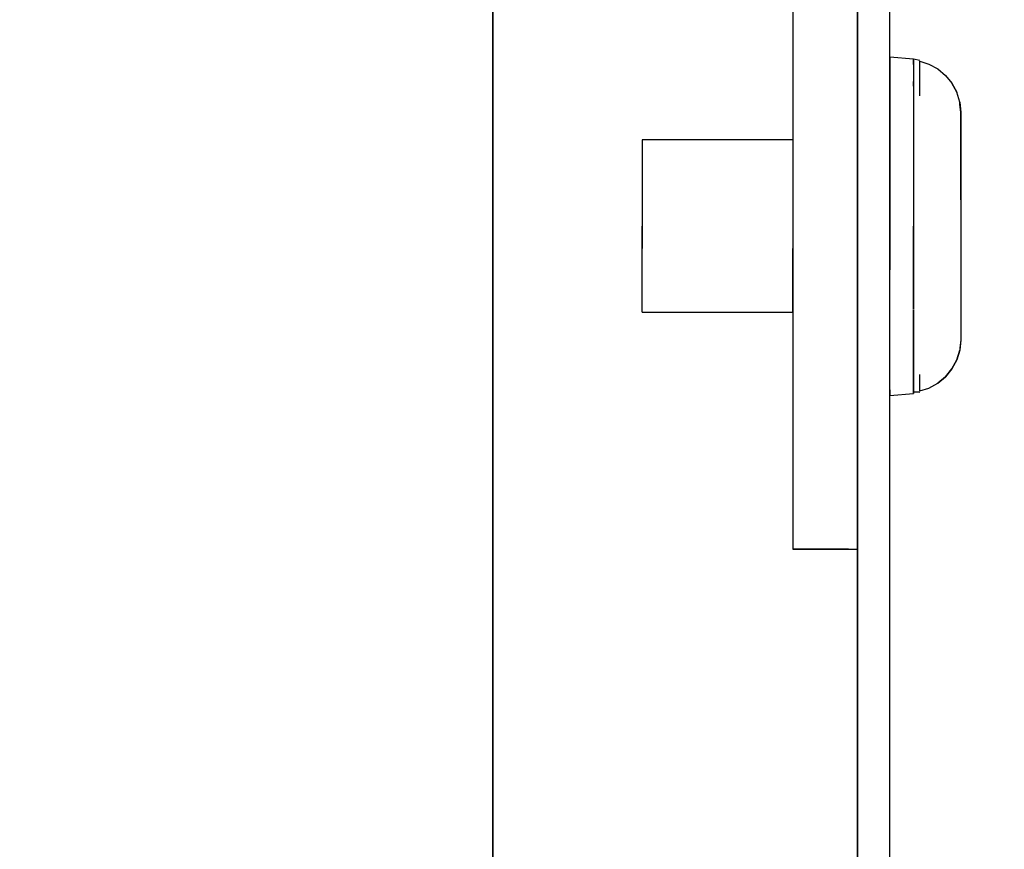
# Model space of a CAD drawing. Extents: x -805 to 3526, y -961 to 1039.
# Tile 303 of 475: x 1259.8991 to 1259.9448, y 31.5629 to 31.6014. Entities that reach past the tile are written whole.
import ezdxf

# ---------------------------------------------------------------- set-up
doc = ezdxf.new("R2010")
doc.units = 0
doc.linetypes.add('AUSGEZOGEN', pattern=[2, 1, 1])
doc.layers.get('0').update_dxf_attribs({"color": 251})
doc.layers.add('TTK-B-Bestand', color=252, linetype='Continuous', lineweight=35)
for name, color, linetype in [('TTK-P-Aufzug', 251, 'Continuous'), ('TTK-P-Bahnsteig', 12, 'Continuous'), ('TTK-P-TEXT', 12, 'AUSGEZOGEN')]:
    doc.layers.add(name, color=color, linetype=linetype)
doc.styles.add('AKG DIN 6776', font='AKG_DIN67.TTF')
doc.dimstyles.new('TTK$6', dxfattribs={"dimtxt": 2.5, "dimasz": 2.5, "dimexe": 3.5, "dimexo": 0.1, "dimgap": 1, "dimtad": 1, "dimzin": 0, "dimtxsty": 'AKG DIN 6776', "dimblk": 'OBLIQUE', "dimcen": -0.09, "dimdle": 3, "dimse1": 1, "dimse2": 1, "dimclrd": 256, "dimclre": 256, "dimclrt": 256, "dimadec": 3, "dimazin": 0, "dimtfac": 1, "dimtofl": 0, "dimtmove": 0, "dimatfit": 3, "dimldrblk": 'OBLIQUE', "dimfxl": 7, "dimfxlon": 1, "dimtolj": 1, "dimtzin": 0, "dimlwd": -1, "dimlwe": -1, "dimarcsym": 0})

# ---------------------------------------------------------------- blocks, each defined once
blk = doc.blocks.new('*D549')
at = {"layer": 'DEFPOINTS', "color": 0}
for p in [(1594.653013, 36.73973), (1594.306234, 36.575236), (8.223304, 0)]:
    blk.add_point(p, dxfattribs=at)
at = {"layer": 'TTK-B-Bestand', "insert": (1594.109263, 36.98348), "char_height": 0.25, "attachment_point": 5, "style": 'AKG DIN 6776'}
blk.add_mtext('\\A1;36,588', dxfattribs=at)
blk = doc.blocks.new('_OBLIQUE')
at = {"color": 0, "linetype": 'ByBlock'}
blk.add_line((-0.5, -0.5), (0.5, 0.5), dxfattribs=at)
blk = doc.blocks.new('*D548')
at = {"layer": 'DEFPOINTS', "color": 0}
for p in [(1585.536598, 36.770612), (1585.045877, 36.613991), (-0.868111, 0.030883)]:
    blk.add_point(p, dxfattribs=at)
at = {"layer": 'TTK-B-Bestand', "insert": (1585.017848, 37.014362), "char_height": 0.25, "attachment_point": 5, "style": 'AKG DIN 6776'}
blk.add_mtext('\\A1;36,621', dxfattribs=at)
blk = doc.blocks.new('*D536')
at = {"layer": 'DEFPOINTS', "color": 0}
for p in [(1593.426387, 36.652234), (1593.909511, 36.652234), (733.065924, 0.107127)]:
    blk.add_point(p, dxfattribs=at)
at = {"layer": 'TTK-P-TEXT', "insert": (1594.453782, 36.895984), "char_height": 0.25, "attachment_point": 5, "style": 'AKG DIN 6776'}
blk.add_mtext('\\A1;36,589', dxfattribs=at)
blk = doc.blocks.new('STS26_1000_2100 - STS26_1000_2100-V1-41')
for p, q in [((1153.123, 4924.601), (1153.123, 4932)), ((1153.123, 4924.601), (1153.123, 4932)), ((1153.123, 4925.774), (1153.123, 4929.17)), ((1154.623, 4902), (1154.623, 4927.4)), ((1154.623, 4927.4), (1154.623, 4902)), ((1157.623, 4927.4), (1157.623, 4923.051)), ((1157.623, 4927.4), (1157.623, 4921)), ((1157.623, 4927.4), (1157.623, 4921)), ((1153.123, 4924.869), (1153.123, 4925.774)), ((1151.308, 4924.525), (1150.894, 4924.3)), ((1151.308, 4924.525), (1150.894, 4924.3)), ((1151.723, 4924.655), (1151.308, 4924.525)), ((1151.723, 4924.655), (1151.308, 4924.525)), ((1152.013, 4924.763), (1151.723, 4924.713)), ((1152.013, 4924.763), (1151.723, 4924.713)), ((1152.013, 4924.763), (1151.723, 4924.713)), ((1152.013, 4924.763), (1151.723, 4924.713)), ((1152.013, 4924.763), (1151.723, 4924.713)), ((1152.013, 4924.763), (1151.723, 4924.713)), ((1152.013, 4924.763), (1151.723, 4924.713)), ((1152.013, 4924.763), (1151.723, 4924.713)), ((1151.723, 4923.045), (1151.723, 4924.655)), ((1151.723, 4923.045), (1151.723, 4924.655)), ((1153.123, 4924.869), (1152.013, 4924.772)), ((1153.123, 4924.869), (1152.013, 4924.772)), ((1153.123, 4924.869), (1152.013, 4924.772)), ((1153.123, 4924.869), (1152.013, 4924.772)), ((1152.013, 4924.622), (1152.013, 4924.772)), ((1152.013, 4924.772), (1152.013, 4924.622)), ((1152.013, 4924.622), (1152.013, 4924.772)), ((1152.013, 4924.772), (1152.013, 4924.622)), ((1152.013, 4924.622), (1152.013, 4924.772)), ((1152.013, 4924.772), (1152.013, 4924.622)), ((1152.013, 4924.622), (1152.013, 4924.772)), ((1152.013, 4924.772), (1152.013, 4924.622)), ((1152.013, 4924.622), (1152.013, 4924.772)), ((1152.013, 4924.772), (1152.013, 4924.622)), ((1152.013, 4924.622), (1152.013, 4924.772)), ((1152.013, 4924.772), (1152.013, 4924.622)), ((1152.013, 4924.622), (1152.013, 4924.772)), ((1152.013, 4924.772), (1152.013, 4924.622)), ((1152.013, 4924.622), (1152.013, 4924.772)), ((1152.013, 4924.772), (1152.013, 4924.622)), ((1152.013, 4924.499), (1152.013, 4924.763)), ((1152.013, 4924.763), (1152.013, 4924.499)), ((1152.013, 4924.499), (1152.013, 4924.763)), ((1152.013, 4924.763), (1152.013, 4924.499)), ((1152.013, 4924.499), (1152.013, 4924.763)), ((1152.013, 4924.763), (1152.013, 4924.499)), ((1152.013, 4924.499), (1152.013, 4924.763)), ((1152.013, 4924.763), (1152.013, 4924.499)), ((1152.013, 4924.499), (1152.013, 4924.763)), ((1152.013, 4924.763), (1152.013, 4924.499)), ((1152.013, 4924.499), (1152.013, 4924.763)), ((1152.013, 4924.763), (1152.013, 4924.499)), ((1152.013, 4924.499), (1152.013, 4924.763)), ((1152.013, 4924.763), (1152.013, 4924.499)), ((1152.013, 4924.499), (1152.013, 4924.763)), ((1152.013, 4924.763), (1152.013, 4924.499)), ((1152.013, 4924.507), (1152.013, 4924.18)), ((1152.013, 4924.507), (1152.013, 4924.18)), ((1153.123, 4924.601), (1153.123, 4924.869)), ((1153.123, 4924.641), (1153.123, 4924.869)), ((1153.123, 4924.869), (1153.123, 4924.601)), ((1153.123, 4924.869), (1153.123, 4924.601)), ((1153.123, 4924.869), (1153.123, 4924.601)), ((1153.123, 4924.601), (1153.123, 4924.869)), ((1153.123, 4924.869), (1153.123, 4924.601)), ((1153.123, 4924.869), (1153.123, 4924.601)), ((1153.123, 4924.869), (1153.123, 4924.601)), ((1153.123, 4924.601), (1153.123, 4924.869)), ((1153.123, 4924.869), (1153.123, 4924.601)), ((1153.123, 4924.601), (1153.123, 4924.869)), ((1153.123, 4924.869), (1153.123, 4924.601)), ((1153.123, 4924.601), (1153.123, 4924.869)), ((1153.123, 4924.869), (1153.123, 4924.601)), ((1153.123, 4924.601), (1153.123, 4924.869)), ((1153.123, 4924.869), (1153.123, 4924.601)), ((1153.123, 4924.601), (1153.123, 4924.641)), ((1153.123, 4923.815), (1153.123, 4924.601)), ((1153.123, 4923.927), (1153.123, 4924.601)), ((1153.123, 4924.601), (1153.123, 4923.815)), ((1150.53, 4924.003), (1150.232, 4923.634)), ((1150.53, 4924.003), (1150.232, 4923.634)), ((1150.894, 4924.3), (1150.53, 4924.003)), ((1150.894, 4924.3), (1150.53, 4924.003)), ((1152.013, 4924.18), (1152.013, 4923.731)), ((1152.013, 4924.18), (1152.013, 4923.731)), ((1150.232, 4923.634), (1150.007, 4923.216)), ((1150.007, 4923.216), (1150.232, 4923.634)), ((1152.013, 4923.731), (1152.013, 4923.462)), ((1152.013, 4923.731), (1152.013, 4923.462)), ((1152.013, 4923.723), (1152.013, 4923.497)), ((1152.013, 4923.497), (1152.013, 4923.723)), ((1153.123, 4923.815), (1153.123, 4923.927)), ((1153.123, 4922.564), (1153.123, 4923.815)), ((1153.123, 4922.736), (1153.123, 4923.815)), ((1153.123, 4923.815), (1153.123, 4922.564)), ((1149.872, 4922.756), (1150.007, 4923.216)), ((1149.872, 4922.756), (1150.007, 4923.216)), ((1149.872, 4922.756), (1150.007, 4923.216)), ((1149.872, 4922.756), (1150.007, 4923.216)), ((1149.872, 4922.756), (1150.007, 4923.216)), ((1149.872, 4922.756), (1150.007, 4923.216)), ((1149.872, 4922.756), (1150.007, 4923.216)), ((1149.872, 4922.756), (1150.007, 4923.216)), ((1149.872, 4922.756), (1150.007, 4923.216)), ((1149.872, 4922.756), (1150.007, 4923.216)), ((1149.872, 4922.756), (1150.007, 4923.216)), ((1149.872, 4922.756), (1150.007, 4923.216)), ((1149.872, 4922.756), (1150.007, 4923.216)), ((1149.872, 4922.756), (1150.007, 4923.216)), ((1149.872, 4922.756), (1150.007, 4923.216)), ((1149.872, 4922.756), (1150.007, 4923.216)), ((1152.013, 4923.462), (1152.013, 4922.495)), ((1152.013, 4923.462), (1152.013, 4922.495)), ((1149.823, 4922.279), (1149.872, 4922.756)), ((1149.823, 4922.279), (1149.872, 4922.756)), ((1149.823, 4922.279), (1149.872, 4922.756)), ((1149.823, 4922.279), (1149.872, 4922.756)), ((1149.823, 4922.279), (1149.872, 4922.756)), ((1149.823, 4922.279), (1149.872, 4922.756)), ((1149.823, 4922.279), (1149.872, 4922.756)), ((1149.823, 4922.279), (1149.872, 4922.756)), ((1149.823, 4922.279), (1149.872, 4922.756)), ((1149.872, 4922.756), (1149.823, 4922.279)), ((1149.823, 4922.279), (1149.872, 4922.756)), ((1149.872, 4922.756), (1149.823, 4922.279)), ((1149.823, 4922.279), (1149.872, 4922.756)), ((1149.872, 4922.756), (1149.823, 4922.279)), ((1149.823, 4922.279), (1149.872, 4922.756)), ((1149.872, 4922.756), (1149.823, 4922.279)), ((1149.858, 4922.655), (1149.823, 4922.279)), ((1149.823, 4922.279), (1149.858, 4922.655)), ((1149.858, 4922.655), (1149.823, 4922.279)), ((1149.823, 4922.279), (1149.858, 4922.655)), ((1149.858, 4922.655), (1149.823, 4922.279)), ((1149.823, 4922.279), (1149.858, 4922.655)), ((1149.858, 4922.655), (1149.823, 4922.279)), ((1149.823, 4922.279), (1149.858, 4922.655)), ((1149.858, 4922.655), (1149.872, 4922.756)), ((1149.858, 4922.655), (1149.872, 4922.756)), ((1153.123, 4922.564), (1153.123, 4922.736)), ((1157.623, 4923.051), (1157.623, 4921.276)), ((1149.823, 4922.279), (1149.823, 4911.721)), ((1149.823, 4922.279), (1149.823, 4911.721)), ((1149.823, 4921.91), (1149.823, 4922.279)), ((1149.823, 4921.91), (1149.823, 4922.279)), ((1152.013, 4922.495), (1152.013, 4921.318)), ((1152.013, 4922.495), (1152.013, 4921.318)), ((1153.123, 4920.934), (1153.123, 4922.564)), ((1153.123, 4921.151), (1153.123, 4922.564)), ((1153.123, 4922.564), (1153.123, 4920.934)), ((1149.823, 4921.282), (1149.823, 4921.91)), ((1149.823, 4921.282), (1149.823, 4921.91)), ((1149.823, 4920.427), (1149.823, 4921.282)), ((1149.823, 4920.427), (1149.823, 4921.282)), ((1152.013, 4921.318), (1152.013, 4920.886)), ((1152.013, 4921.318), (1152.013, 4920.886)), ((1157.623, 4921.276), (1157.623, 4921)), ((1152.013, 4920.886), (1152.013, 4919.974)), ((1152.013, 4920.886), (1152.013, 4919.974)), ((1153.123, 4920.934), (1153.123, 4921.151)), ((1153.123, 4919.037), (1153.123, 4920.934)), ((1153.123, 4919.283), (1153.123, 4920.934)), ((1153.123, 4920.934), (1153.123, 4919.037)), ((1157.623, 4921), (1157.623, 4920.864)), ((1157.623, 4921), (1157.623, 4920.864)), ((1157.623, 4921), (1157.623, 4920.978)), ((1157.623, 4921), (1164.623, 4921)), ((1157.623, 4920.978), (1157.623, 4920.864)), ((1157.623, 4920.864), (1157.623, 4920.464)), ((1157.623, 4920.864), (1157.623, 4920.801)), ((1157.623, 4920.864), (1157.623, 4920.464)), ((1157.623, 4920.801), (1157.623, 4920.464)), ((1164.623, 4921), (1164.623, 4920.864)), ((1164.623, 4921), (1164.623, 4920.864)), ((1164.623, 4920.864), (1164.623, 4920.464)), ((1164.623, 4920.864), (1164.623, 4920.464)), ((1149.823, 4919.391), (1149.823, 4920.427)), ((1149.823, 4920.427), (1149.823, 4919.391)), ((1157.623, 4920.464), (1157.623, 4919.828)), ((1157.623, 4920.464), (1157.623, 4920.367)), ((1157.623, 4920.464), (1157.623, 4919.828)), ((1157.623, 4920.367), (1157.623, 4919.828)), ((1164.623, 4920.464), (1164.623, 4919.828)), ((1164.623, 4920.464), (1164.623, 4919.828)), ((1152.013, 4919.974), (1152.013, 4919.011)), ((1152.013, 4919.974), (1152.013, 4919.011)), ((1157.623, 4919.828), (1157.623, 4919)), ((1157.623, 4919.828), (1157.623, 4919.705)), ((1157.623, 4919.828), (1157.623, 4919)), ((1157.623, 4919.705), (1157.623, 4919)), ((1164.623, 4919.828), (1164.623, 4919)), ((1164.623, 4919.828), (1164.623, 4919)), ((1149.823, 4918.228), (1149.823, 4919.391)), ((1149.823, 4919.391), (1149.823, 4918.228)), ((1152.013, 4919.011), (1152.013, 4918.516)), ((1152.013, 4919.011), (1152.013, 4918.516)), ((1153.123, 4919.037), (1153.123, 4919.283)), ((1153.123, 4917), (1153.123, 4919.037)), ((1153.123, 4917.263), (1153.123, 4919.037)), ((1153.123, 4919.037), (1153.123, 4917)), ((1157.623, 4919), (1157.623, 4918.035)), ((1157.623, 4919), (1157.623, 4918.859)), ((1157.623, 4919), (1157.623, 4918.035)), ((1164.623, 4919), (1164.623, 4918.035)), ((1164.623, 4919), (1164.623, 4918.035)), ((1152.013, 4918.516), (1152.013, 4917)), ((1152.013, 4918.516), (1152.013, 4917)), ((1157.623, 4918.859), (1157.623, 4918.035)), ((1149.823, 4918.228), (1149.823, 4917)), ((1152.013, 4918.044), (1152.013, 4917)), ((1152.013, 4918.044), (1152.013, 4917)), ((1157.623, 4918.035), (1157.623, 4917)), ((1157.623, 4918.035), (1157.623, 4917.885)), ((1157.623, 4918.035), (1157.623, 4917)), ((1157.623, 4917.885), (1157.623, 4917)), ((1164.623, 4918.035), (1164.623, 4917)), ((1164.623, 4918.035), (1164.623, 4917)), ((1153.123, 4917), (1153.123, 4917.263)), ((1149.823, 4917), (1149.823, 4915.772)), ((1152.013, 4917), (1152.013, 4915.663)), ((1152.013, 4915.663), (1152.013, 4917)), ((1152.013, 4915.664), (1152.013, 4917)), ((1152.013, 4917), (1152.013, 4915.664)), ((1153.123, 4914.963), (1153.123, 4917)), ((1153.123, 4915.23), (1153.123, 4917)), ((1153.123, 4917), (1153.123, 4914.963)), ((1157.623, 4917), (1157.623, 4915.965)), ((1157.623, 4917), (1157.623, 4916.851)), ((1157.623, 4917), (1157.623, 4915.965)), ((1157.623, 4916.851), (1157.623, 4915.965)), ((1164.623, 4917), (1164.623, 4915.965)), ((1164.623, 4915.965), (1164.623, 4917)), ((1149.823, 4916.227), (1149.823, 4915.772)), ((1149.823, 4915.772), (1149.823, 4914.609)), ((1149.823, 4915.772), (1149.823, 4914.609)), ((1157.623, 4915.965), (1157.623, 4915.825)), ((1157.623, 4915.965), (1157.623, 4915)), ((1157.623, 4915), (1157.623, 4915.965)), ((1157.623, 4915.825), (1157.623, 4915)), ((1164.623, 4915), (1164.623, 4915.965)), ((1164.623, 4915), (1164.623, 4915.965)), ((1152.013, 4915.663), (1152.013, 4914.989)), ((1152.013, 4914.989), (1152.013, 4915.663)), ((1152.013, 4914.989), (1152.013, 4914.368)), ((1152.013, 4914.989), (1152.013, 4914.365)), ((1152.013, 4914.368), (1152.013, 4914.989)), ((1152.013, 4914.365), (1152.013, 4914.989)), ((1153.123, 4914.963), (1153.123, 4915.23)), ((1153.123, 4913.066), (1153.123, 4914.963)), ((1153.123, 4913.32), (1153.123, 4914.963)), ((1153.123, 4913.066), (1153.123, 4914.963)), ((1157.623, 4915), (1157.623, 4914.879)), ((1157.623, 4915), (1157.623, 4914.172)), ((1157.623, 4914.172), (1157.623, 4915)), ((1157.623, 4914.879), (1157.623, 4914.172)), ((1164.623, 4914.172), (1164.623, 4915)), ((1164.623, 4914.172), (1164.623, 4915)), ((1149.823, 4914.609), (1149.823, 4913.573)), ((1149.823, 4914.609), (1149.823, 4913.573)), ((1152.013, 4914.365), (1152.013, 4913.15)), ((1152.013, 4914.365), (1152.013, 4913.15)), ((1152.013, 4913.15), (1152.013, 4914.365)), ((1152.013, 4913.15), (1152.013, 4914.365)), ((1157.623, 4914.172), (1157.623, 4914.077)), ((1157.623, 4914.172), (1157.623, 4913.536)), ((1157.623, 4913.536), (1157.623, 4914.172)), ((1157.623, 4914.077), (1157.623, 4913.536)), ((1164.623, 4913.536), (1164.623, 4914.172)), ((1164.623, 4913.536), (1164.623, 4914.172)), ((1149.823, 4913.573), (1149.823, 4912.718)), ((1149.823, 4913.573), (1149.823, 4912.718)), ((1157.623, 4913.536), (1157.623, 4913.476)), ((1157.623, 4913.536), (1157.623, 4913.136)), ((1157.623, 4913.136), (1157.623, 4913.536)), ((1157.623, 4913.476), (1157.623, 4913.136)), ((1164.623, 4913.136), (1164.623, 4913.536)), ((1164.623, 4913.136), (1164.623, 4913.536)), ((1152.013, 4913.114), (1152.013, 4912.048)), ((1152.013, 4913.114), (1152.013, 4912.048)), ((1152.013, 4912.048), (1152.013, 4913.114)), ((1152.013, 4912.048), (1152.013, 4913.114)), ((1153.123, 4913.066), (1153.123, 4913.32)), ((1153.123, 4911.436), (1153.123, 4913.066)), ((1153.123, 4911.663), (1153.123, 4913.066)), ((1153.123, 4911.436), (1153.123, 4913.066)), ((1157.623, 4913.136), (1157.623, 4913.115)), ((1157.623, 4913.136), (1157.623, 4913)), ((1157.623, 4913), (1157.623, 4913.136)), ((1157.623, 4913.115), (1157.623, 4913)), ((1164.623, 4913), (1164.623, 4913.136)), ((1164.623, 4913), (1164.623, 4913.136)), ((1149.823, 4912.718), (1149.823, 4912.09)), ((1149.823, 4912.718), (1149.823, 4912.09)), ((1157.623, 4913), (1157.623, 4902)), ((1157.623, 4913), (1157.623, 4912.525)), ((1157.623, 4913), (1157.623, 4902)), ((1164.623, 4913), (1157.623, 4913)), ((1157.623, 4912.525), (1157.623, 4909.474)), ((1149.823, 4912.09), (1149.823, 4911.721)), ((1149.823, 4912.09), (1149.823, 4911.721)), ((1149.823, 4911.721), (1149.872, 4911.244)), ((1149.823, 4911.721), (1149.872, 4911.244)), ((1149.823, 4911.721), (1149.872, 4911.244)), ((1149.823, 4911.721), (1149.872, 4911.244)), ((1149.823, 4911.721), (1149.872, 4911.244)), ((1149.823, 4911.721), (1149.872, 4911.244)), ((1149.823, 4911.721), (1149.872, 4911.244)), ((1149.823, 4911.721), (1149.872, 4911.244)), ((1149.823, 4911.721), (1149.872, 4911.244)), ((1149.823, 4911.721), (1149.872, 4911.244)), ((1149.823, 4911.721), (1149.872, 4911.244)), ((1149.823, 4911.721), (1149.872, 4911.244)), ((1149.823, 4911.721), (1149.872, 4911.244)), ((1149.823, 4911.721), (1149.872, 4911.244)), ((1149.823, 4911.721), (1149.872, 4911.244)), ((1149.823, 4911.721), (1149.872, 4911.244)), ((1149.823, 4911.721), (1149.858, 4911.345)), ((1149.823, 4911.721), (1149.858, 4911.345)), ((1149.823, 4911.721), (1149.858, 4911.345)), ((1149.823, 4911.721), (1149.858, 4911.345)), ((1149.823, 4911.721), (1149.858, 4911.345)), ((1149.823, 4911.721), (1149.858, 4911.345)), ((1149.823, 4911.721), (1149.858, 4911.345)), ((1149.823, 4911.721), (1149.858, 4911.345)), ((1152.013, 4912.042), (1152.013, 4911.505)), ((1152.013, 4911.505), (1152.013, 4912.042)), ((1153.123, 4911.436), (1153.123, 4911.663)), ((1149.858, 4911.345), (1149.872, 4911.244)), ((1149.858, 4911.345), (1149.872, 4911.244)), ((1150.007, 4910.784), (1149.872, 4911.244)), ((1149.872, 4911.244), (1150.007, 4910.784)), ((1150.007, 4910.784), (1149.872, 4911.244)), ((1149.872, 4911.244), (1150.007, 4910.784)), ((1150.007, 4910.784), (1149.872, 4911.244)), ((1149.872, 4911.244), (1150.007, 4910.784)), ((1150.007, 4910.784), (1149.872, 4911.244)), ((1149.872, 4911.244), (1150.007, 4910.784)), ((1149.872, 4911.244), (1150.007, 4910.784)), ((1149.872, 4911.244), (1150.007, 4910.784)), ((1149.872, 4911.244), (1150.007, 4910.784)), ((1149.872, 4911.244), (1150.007, 4910.784)), ((1149.872, 4911.244), (1150.007, 4910.784)), ((1149.872, 4911.244), (1150.007, 4910.784)), ((1149.872, 4911.244), (1150.007, 4910.784)), ((1149.872, 4911.244), (1150.007, 4910.784)), ((1152.013, 4911.505), (1152.013, 4911.086)), ((1152.013, 4911.086), (1152.013, 4911.505)), ((1153.123, 4910.185), (1153.123, 4911.436)), ((1153.123, 4910.368), (1153.123, 4911.436)), ((1153.123, 4910.185), (1153.123, 4911.436)), ((1150.232, 4910.366), (1150.007, 4910.784)), ((1150.007, 4910.784), (1150.232, 4910.366)), ((1152.013, 4911.086), (1152.013, 4910.314)), ((1152.013, 4911.086), (1152.013, 4910.307)), ((1152.013, 4910.314), (1152.013, 4911.086)), ((1152.013, 4910.307), (1152.013, 4911.086)), ((1150.53, 4909.997), (1150.232, 4910.366)), ((1150.232, 4910.366), (1150.53, 4909.997)), ((1152.013, 4910.307), (1152.013, 4909.735)), ((1152.013, 4910.307), (1152.013, 4910.269)), ((1152.013, 4909.735), (1152.013, 4910.307)), ((1152.013, 4910.269), (1152.013, 4910.307)), ((1152.013, 4910.269), (1152.013, 4909.727)), ((1152.013, 4909.727), (1152.013, 4910.269)), ((1153.123, 4910.185), (1153.123, 4910.368)), ((1150.894, 4909.7), (1150.53, 4909.997)), ((1150.53, 4909.997), (1150.894, 4909.7)), ((1151.723, 4909.345), (1151.723, 4910.112)), ((1151.723, 4909.345), (1151.723, 4910.112)), ((1153.123, 4909.399), (1153.123, 4910.185)), ((1153.123, 4909.52), (1153.123, 4910.185)), ((1153.123, 4909.399), (1153.123, 4910.185)), ((1151.308, 4909.475), (1150.894, 4909.7)), ((1151.308, 4909.475), (1150.894, 4909.7)), ((1151.723, 4909.345), (1151.308, 4909.475)), ((1151.723, 4909.345), (1151.308, 4909.475)), ((1152.013, 4909.727), (1152.013, 4909.372)), ((1152.013, 4909.727), (1152.013, 4909.493)), ((1152.013, 4909.372), (1152.013, 4909.727)), ((1152.013, 4909.493), (1152.013, 4909.727)), ((1152.013, 4909.727), (1152.013, 4909.372)), ((1152.013, 4909.727), (1152.013, 4909.493)), ((1152.013, 4909.372), (1152.013, 4909.727)), ((1152.013, 4909.493), (1152.013, 4909.727)), ((1152.013, 4909.727), (1152.013, 4909.372)), ((1152.013, 4909.727), (1152.013, 4909.493)), ((1152.013, 4909.372), (1152.013, 4909.727)), ((1152.013, 4909.493), (1152.013, 4909.727)), ((1152.013, 4909.727), (1152.013, 4909.372)), ((1152.013, 4909.727), (1152.013, 4909.493)), ((1152.013, 4909.372), (1152.013, 4909.727)), ((1152.013, 4909.493), (1152.013, 4909.727)), ((1152.013, 4909.727), (1152.013, 4909.372)), ((1152.013, 4909.372), (1152.013, 4909.727)), ((1152.013, 4909.727), (1152.013, 4909.372)), ((1152.013, 4909.372), (1152.013, 4909.727)), ((1152.013, 4909.727), (1152.013, 4909.372)), ((1152.013, 4909.372), (1152.013, 4909.727)), ((1152.013, 4909.727), (1152.013, 4909.372)), ((1152.013, 4909.372), (1152.013, 4909.727)), ((1152.013, 4909.727), (1152.013, 4909.493)), ((1152.013, 4909.493), (1152.013, 4909.727)), ((1152.013, 4909.727), (1152.013, 4909.493)), ((1152.013, 4909.493), (1152.013, 4909.727)), ((1152.013, 4909.727), (1152.013, 4909.493)), ((1152.013, 4909.493), (1152.013, 4909.727)), ((1152.013, 4909.727), (1152.013, 4909.493)), ((1152.013, 4909.493), (1152.013, 4909.727)), ((1152.013, 4909.493), (1152.013, 4909.364)), ((1152.013, 4909.364), (1152.013, 4909.493)), ((1152.013, 4909.493), (1152.013, 4909.364)), ((1152.013, 4909.364), (1152.013, 4909.493)), ((1152.013, 4909.493), (1152.013, 4909.364)), ((1152.013, 4909.364), (1152.013, 4909.493)), ((1152.013, 4909.493), (1152.013, 4909.364)), ((1152.013, 4909.364), (1152.013, 4909.493)), ((1152.013, 4909.493), (1152.013, 4909.364)), ((1152.013, 4909.364), (1152.013, 4909.493)), ((1152.013, 4909.493), (1152.013, 4909.364)), ((1152.013, 4909.364), (1152.013, 4909.493)), ((1152.013, 4909.493), (1152.013, 4909.364)), ((1152.013, 4909.364), (1152.013, 4909.493)), ((1152.013, 4909.493), (1152.013, 4909.364)), ((1152.013, 4909.364), (1152.013, 4909.493)), ((1152.013, 4909.372), (1152.013, 4909.302)), ((1152.013, 4909.302), (1152.013, 4909.372)), ((1152.013, 4909.372), (1152.013, 4909.302)), ((1152.013, 4909.302), (1152.013, 4909.372)), ((1152.013, 4909.372), (1152.013, 4909.302)), ((1152.013, 4909.302), (1152.013, 4909.372)), ((1152.013, 4909.372), (1152.013, 4909.302)), ((1152.013, 4909.302), (1152.013, 4909.372)), ((1152.013, 4909.372), (1152.013, 4909.302)), ((1152.013, 4909.302), (1152.013, 4909.372)), ((1152.013, 4909.372), (1152.013, 4909.302)), ((1152.013, 4909.302), (1152.013, 4909.372)), ((1152.013, 4909.372), (1152.013, 4909.302)), ((1152.013, 4909.302), (1152.013, 4909.372)), ((1152.013, 4909.372), (1152.013, 4909.302)), ((1152.013, 4909.302), (1152.013, 4909.372)), ((1152.013, 4909.364), (1152.013, 4909.294)), ((1152.013, 4909.294), (1152.013, 4909.364)), ((1152.013, 4909.364), (1152.013, 4909.294)), ((1152.013, 4909.294), (1152.013, 4909.364)), ((1152.013, 4909.364), (1152.013, 4909.294)), ((1152.013, 4909.294), (1152.013, 4909.364)), ((1152.013, 4909.364), (1152.013, 4909.294)), ((1152.013, 4909.294), (1152.013, 4909.364)), ((1152.013, 4909.364), (1152.013, 4909.294)), ((1152.013, 4909.294), (1152.013, 4909.364)), ((1152.013, 4909.364), (1152.013, 4909.294)), ((1152.013, 4909.294), (1152.013, 4909.364)), ((1152.013, 4909.364), (1152.013, 4909.294)), ((1152.013, 4909.294), (1152.013, 4909.364)), ((1152.013, 4909.364), (1152.013, 4909.294)), ((1152.013, 4909.294), (1152.013, 4909.364)), ((1153.123, 4909.399), (1153.123, 4909.52)), ((1153.123, 4633.14), (1153.123, 4909.399)), ((1153.123, 4633.14), (1153.123, 4909.399)), ((1153.123, 4909.131), (1153.123, 4909.399)), ((1153.123, 4909.131), (1153.123, 4909.399)), ((1153.123, 4909.174), (1153.123, 4909.399)), ((1153.123, 4909.131), (1153.123, 4909.399)), ((1153.123, 4909.131), (1153.123, 4909.399)), ((1153.123, 4909.131), (1153.123, 4909.399)), ((1153.123, 4909.131), (1153.123, 4909.399)), ((1153.123, 4909.131), (1153.123, 4909.399)), ((1153.123, 4909.131), (1153.123, 4909.399)), ((1153.123, 4909.399), (1153.123, 4909.131)), ((1153.123, 4909.131), (1153.123, 4909.399)), ((1153.123, 4909.399), (1153.123, 4909.131)), ((1153.123, 4909.131), (1153.123, 4909.399)), ((1153.123, 4909.399), (1153.123, 4909.131)), ((1153.123, 4909.131), (1153.123, 4909.399)), ((1153.123, 4909.399), (1153.123, 4909.131)), ((1153.123, 4909.131), (1153.123, 4909.399)), ((1157.623, 4909.474), (1157.623, 4902)), ((1152.013, 4909.302), (1151.723, 4909.287)), ((1151.723, 4909.287), (1152.013, 4909.302)), ((1152.013, 4909.302), (1151.723, 4909.287)), ((1151.723, 4909.287), (1152.013, 4909.302)), ((1152.013, 4909.302), (1151.723, 4909.287)), ((1151.723, 4909.287), (1152.013, 4909.302)), ((1152.013, 4909.302), (1151.723, 4909.287)), ((1151.723, 4909.287), (1152.013, 4909.302)), ((1152.013, 4909.294), (1152.013, 4909.228)), ((1152.013, 4909.228), (1152.013, 4909.294)), ((1152.013, 4909.294), (1152.013, 4909.228)), ((1152.013, 4909.228), (1152.013, 4909.294)), ((1152.013, 4909.294), (1152.013, 4909.228)), ((1152.013, 4909.228), (1152.013, 4909.294)), ((1152.013, 4909.294), (1152.013, 4909.228)), ((1152.013, 4909.228), (1152.013, 4909.294)), ((1152.013, 4909.294), (1152.013, 4909.228)), ((1152.013, 4909.228), (1152.013, 4909.294)), ((1152.013, 4909.294), (1152.013, 4909.228)), ((1152.013, 4909.228), (1152.013, 4909.294)), ((1152.013, 4909.294), (1152.013, 4909.228)), ((1152.013, 4909.228), (1152.013, 4909.294)), ((1152.013, 4909.294), (1152.013, 4909.228)), ((1152.013, 4909.228), (1152.013, 4909.294)), ((1153.123, 4909.131), (1152.013, 4909.228)), ((1153.123, 4909.131), (1152.013, 4909.228)), ((1153.123, 4909.131), (1152.013, 4909.228)), ((1153.123, 4909.131), (1152.013, 4909.228)), ((1153.123, 4909.174), (1153.123, 4909.131)), ((1153.123, 4874.114), (1153.123, 4909.131)), ((1154.623, 4739), (1154.623, 4902)), ((1154.623, 4739), (1154.623, 4902)), ((1154.623, 4902), (1154.623, 4832.779)), ((1155.036, 4902), (1154.623, 4902)), ((1157.623, 4902), (1154.623, 4902)), ((1157.623, 4902), (1154.623, 4902)), ((1155.036, 4902), (1157.623, 4902))]:
    blk.add_line(p, q)
blk = doc.blocks.new('Türwinkel 129 tief Meiler unten')
for p, q in [((-245.523, 80), (-245.523, 425.7)), ((-245.523, 425.7), (-245.523, 80))]:
    blk.add_line(p, q)

msp = doc.modelspace()

# ---------------------------------------------------------------- linework, layer by layer
at = {"layer": 'TTK-P-Bahnsteig', "color": 251}
msp.add_circle((473.785115, 39.132246), 1000, dxfattribs=at)

# ---------------------------------------------------------------- block references
at = {"layer": 'TTK-P-Aufzug', "color": 251}
for name, p, xscale, yscale, zscale in [('STS26_1000_2100 - STS26_1000_2100-V1-41', (1261.092639, 26.674829), -0.001, 0.001, 0.001), ('Türwinkel 129 tief Meiler unten', (1259.798323, 31.413829), -0.0005, 0.0005, 0.0005)]:
    msp.add_blockref(name, p, dxfattribs=dict(at, xscale=xscale, yscale=yscale, zscale=zscale))

# ---------------------------------------------------------------- dimensions: what is measured, and where the dimension line sits
at = {"layer": 'TTK-B-Bestand', "color": 251}
for feature_location, offset, origin, text, picture, middle in [((1585.045877, 36.613991), (0.44608, 0.157557), (-0.868111, 0.030883), '36,621', '*D548', (1585.017848, 37.014362)), ((1594.306234, 36.575236), (0.294656, 0.165578), (8.223304, 0), '36,588', '*D549', (1594.109263, 36.98348))]:
    dim = msp.add_ordinate_dim(feature_location=feature_location, offset=offset, dtype=0, origin=origin, text=text, dimstyle='TTK$6', override={"dimscale": 0, "dimdec": 3, "dimtmove": 1, "dimfxlon": 0}, dxfattribs=at)
    dim.commit()
    dim.dimension.update_dxf_attribs({"geometry": picture, "text_midpoint": middle})
at = {"layer": 'TTK-P-TEXT', "color": 251}
dim = msp.add_ordinate_dim(feature_location=(1593.426387, 36.652234), offset=(0.483124, 0), dtype=0, origin=(733.065924, 0.107127), text='36,589', dimstyle='TTK$6', override={"dimscale": 0, "dimfxlon": 0}, dxfattribs=at)
dim.commit()
dim.dimension.update_dxf_attribs({"geometry": '*D536', "text_midpoint": (1594.453782, 36.895984)})

doc.saveas('drawing.dxf')
